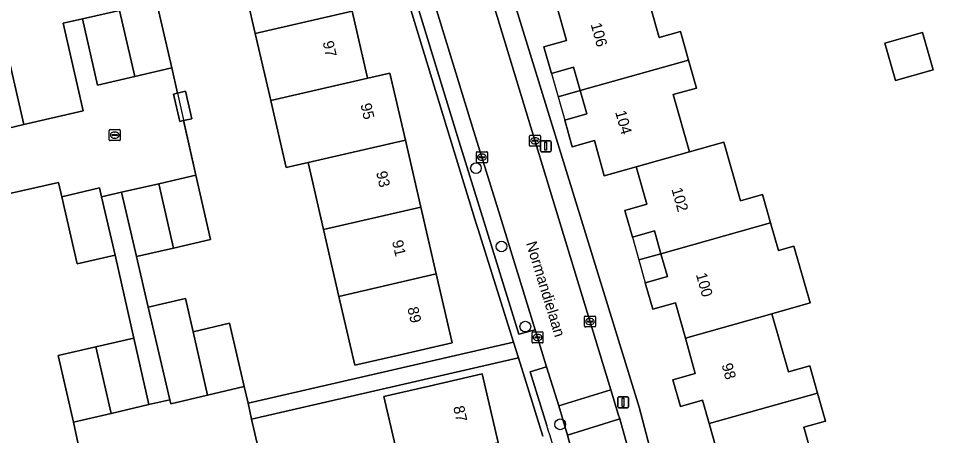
# Model space of a CAD drawing. Extents: x 158455 to 159797, y 387218 to 388672.
# Drawn here: x 159583.9 to 159668.4, y 388044.8 to 388082.9 of the extents above; entities that cross this region are included whole.
import ezdxf

# ---------------------------------------------------------------- set-up
doc = ezdxf.new("R2010")
doc.units = 0
for name, color, linetype in [('IMGEO_Boom', 7, 'Continuous'), ('IMGEO_Erf', 7, 'Continuous'), ('IMGEO_Hek', 7, 'Continuous'), ('IMGEO_Kolk', 7, 'Continuous'), ('IMGEO_Lichtmast', 7, 'Continuous'), ('IMGEO_Muur', 7, 'Continuous'), ('IMGEO_Openbare_ruimte_label', 7, 'Continuous'), ('IMGEO_Pand', 7, 'Continuous'), ('IMGEO_Pand_nummerreeks', 7, 'Continuous'), ('IMGEO_Pand_overbouw', 7, 'Continuous'), ('IMGEO_Parkeervlak_open', 7, 'Continuous'), ('IMGEO_Rijbaan_lokaal_open', 7, 'Continuous'), ('IMGEO_Voetpad_open', 7, 'Continuous')]:
    doc.layers.add(name, color=color, linetype=linetype)

msp = doc.modelspace()

# ---------------------------------------------------------------- linework, layer by layer
at = {"layer": 'IMGEO_Boom'}
for centre in [(159625.755, 388069.222), (159628.09, 388062.059), (159630.265, 388054.732), (159633.456, 388045.792)]:
    msp.add_circle(centre, 0.489, dxfattribs=at)
at = {"layer": 'IMGEO_Erf'}
for points in [[(159670.155, 388080.784), (159664.44, 388101.345), (159654.225, 388098.407), (159647.926, 388121.497), (159645.594, 388122.775), (159622.242, 388116.272), (159620.708, 388113.103), (159620.626, 388112.926), (159627.656, 388089.603), (159634.642, 388066.925), (159640.666, 388047.367), (159642.101, 388041.909), (159643.295, 388036.393), (159645.021, 388026.758), (159648.211, 388000), (159648.467, 387997.852), (159652.749, 387995.273), (159667.687, 387999.507), (159677.721, 388002.351)], [(159596.565, 388084.439), (159597.958, 388078.391), (159598.471, 388076.087), (159599.199, 388076.255), (159599.777, 388073.742), (159599.032, 388073.571), (159600.143, 388068.581), (159601.498, 388062.694), (159598.112, 388061.914), (159594.727, 388061.135), (159595.797, 388056.511), (159599.2, 388057.309), (159599.915, 388054.258), (159603.218, 388055.032), (159604.575, 388049.243), (159604.923, 388047.722), (159629.185, 388053.312), (159625.928, 388063.697), (159625.787, 388064.159), (159613.823, 388103.277)], [(159614.452, 388083.573), (159615.824, 388077.612), (159615.862, 388077.449), (159617.898, 388077.917), (159619.308, 388071.792), (159620.718, 388065.668), (159622.128, 388059.543), (159623.575, 388053.255), (159618.703, 388052.133), (159614.679, 388051.207), (159613.232, 388057.496), (159611.822, 388063.621), (159610.412, 388069.744), (159608.408, 388069.283), (159607.03, 388075.272), (159606.998, 388075.409), (159605.589, 388081.534), (159604.179, 388087.659)], [(159641.098, 388086.14), (159642.498, 388081.183), (159644.442, 388081.732), (159645.182, 388079.11), (159645.906, 388076.545), (159643.792, 388075.948), (159645.267, 388070.727), (159648.408, 388071.612), (159649.923, 388066.25), (159651.949, 388066.822), (159652.683, 388064.226), (159653.397, 388061.698), (159654.814, 388062.098), (159656.284, 388056.894), (159652.808, 388055.912), (159654.31, 388050.592), (159656.268, 388051.146), (159656.971, 388048.656), (159657.694, 388046.096), (159655.732, 388045.542), (159657.221, 388040.269)], [(159647.686, 388043.71), (159647.079, 388045.86), (159646.472, 388048.011), (159644.439, 388047.437), (159643.751, 388049.873), (159645.801, 388050.453), (159644.891, 388053.675), (159643.981, 388056.896), (159641.913, 388056.312), (159641.229, 388058.735), (159643.246, 388059.305), (159642.655, 388061.398), (159642.064, 388063.488), (159640.057, 388062.921), (159639.369, 388065.357), (159641.369, 388065.922), (159640.428, 388069.255), (159640.4, 388069.355), (159637.481, 388068.533), (159636.575, 388071.742), (159634.56, 388071.173), (159633.872, 388073.61), (159635.881, 388074.178), (159635.277, 388076.318), (159634.674, 388078.453), (159632.656, 388077.883), (159631.965, 388080.332), (159634.027, 388080.915), (159633.082, 388084.258)], [(159576.063, 388077.731), (159579.55, 388078.533), (159583.033, 388079.335), (159584.444, 388073.204), (159589.843, 388074.453), (159588.033, 388082.477), (159589.782, 388082.878), (159593.172, 388083.658)], [(159575.64, 388016.711), (159593.608, 388020.825), (159591.784, 388028.749), (159595.726, 388029.657), (159594.992, 388032.381), (159588.866, 388030.971), (159588.049, 388034.521), (159587.292, 388037.807), (159590.566, 388038.56), (159588.97, 388046.003), (159587.571, 388052.084), (159591.022, 388052.878), (159594.474, 388053.673), (159592.771, 388061.268), (159589.307, 388060.471), (159587.893, 388066.613), (159587.6, 388067.902), (159576.205, 388065.361)], [(159631.878, 388044.723), (159629.631, 388051.888), (159605.255, 388046.272), (159606.364, 388041.43)], [(159620.204, 388035.93), (159617.473, 388035.301), (159616.064, 388041.424), (159618.794, 388042.053), (159617.347, 388048.339), (159621.463, 388049.287), (159626.335, 388050.408), (159627.782, 388044.122), (159629.192, 388037.999), (159630.602, 388031.873), (159632.05, 388025.584), (159635.763, 388026.44), (159635.761, 388026.46)]]:
    msp.add_lwpolyline(points, dxfattribs=at)
msp.add_lwpolyline([(159663.132, 388080.652), (159666.578, 388081.623), (159667.535, 388078.224), (159664.09, 388077.253)], close=True, dxfattribs=at)
at = {"layer": 'IMGEO_Hek'}
msp.add_lwpolyline([(159576.205, 388065.361), (159587.6, 388067.902), (159587.893, 388066.613)], dxfattribs=at)
at = {"layer": 'IMGEO_Kolk'}
for p, q in [((159592.319, 388072.745), (159593.171, 388072.745)), ((159592.244, 388071.819), (159592.244, 388072.671)), ((159592.503, 388072.239), (159592.503, 388072.251)), ((159592.941, 388072.202), (159592.543, 388072.202)), ((159592.546, 388072.288), (159592.944, 388072.288)), ((159592.755, 388071.965), (159592.73, 388071.965)), ((159592.732, 388072.525), (159592.757, 388072.525)), ((159592.987, 388072.251), (159592.987, 388072.239)), ((159593.245, 388072.671), (159593.245, 388071.819)), ((159630.648, 388071.302), (159630.648, 388072.154)), ((159630.723, 388072.228), (159631.575, 388072.228)), ((159631.136, 388072.008), (159631.161, 388072.008)), ((159631.649, 388072.154), (159631.649, 388071.302)), ((159593.171, 388071.745), (159592.319, 388071.745)), ((159631.575, 388071.228), (159630.723, 388071.228)), ((159630.907, 388071.722), (159630.907, 388071.734)), ((159631.345, 388071.685), (159630.947, 388071.685)), ((159630.95, 388071.771), (159631.348, 388071.771)), ((159631.159, 388071.448), (159631.134, 388071.448)), ((159631.391, 388071.734), (159631.391, 388071.722)), ((159625.795, 388069.8), (159625.795, 388070.652)), ((159625.87, 388070.726), (159626.722, 388070.726)), ((159626.054, 388070.22), (159626.054, 388070.232)), ((159626.492, 388070.183), (159626.094, 388070.183)), ((159626.097, 388070.269), (159626.495, 388070.269)), ((159626.283, 388070.506), (159626.308, 388070.506)), ((159626.538, 388070.232), (159626.538, 388070.22)), ((159626.796, 388070.652), (159626.796, 388069.8)), ((159626.722, 388069.726), (159625.87, 388069.726)), ((159626.306, 388069.946), (159626.281, 388069.946)), ((159635.683, 388054.769), (159635.683, 388055.621)), ((159635.758, 388055.695), (159636.61, 388055.695)), ((159635.942, 388055.189), (159635.942, 388055.201)), ((159636.38, 388055.152), (159635.982, 388055.152)), ((159635.985, 388055.238), (159636.383, 388055.238)), ((159636.171, 388055.475), (159636.196, 388055.475)), ((159636.426, 388055.201), (159636.426, 388055.189)), ((159636.684, 388055.621), (159636.684, 388054.769)), ((159630.88, 388053.312), (159630.88, 388054.164)), ((159630.955, 388054.238), (159631.807, 388054.238)), ((159631.881, 388054.164), (159631.881, 388053.312)), ((159636.61, 388054.695), (159635.758, 388054.695)), ((159636.194, 388054.915), (159636.169, 388054.915)), ((159631.139, 388053.732), (159631.139, 388053.744)), ((159631.577, 388053.695), (159631.179, 388053.695)), ((159631.182, 388053.781), (159631.58, 388053.781)), ((159631.391, 388053.458), (159631.366, 388053.458)), ((159631.368, 388054.018), (159631.393, 388054.018)), ((159631.623, 388053.744), (159631.623, 388053.732)), ((159631.807, 388053.238), (159630.955, 388053.238))]:
    msp.add_line(p, q, dxfattribs=at)
for points in [[(159592.319, 388072.745), (159593.171, 388072.745)], [(159592.244, 388071.819), (159592.244, 388072.671)], [(159593.245, 388072.671), (159593.245, 388071.819)], [(159630.648, 388071.302), (159630.648, 388072.154)], [(159630.723, 388072.228), (159631.575, 388072.228)], [(159631.649, 388072.154), (159631.649, 388071.302)], [(159593.171, 388071.745), (159592.319, 388071.745)], [(159631.575, 388071.228), (159630.723, 388071.228)], [(159625.795, 388069.8), (159625.795, 388070.652)], [(159625.87, 388070.726), (159626.722, 388070.726)], [(159626.796, 388070.652), (159626.796, 388069.8)], [(159626.722, 388069.726), (159625.87, 388069.726)], [(159635.683, 388054.769), (159635.683, 388055.621)], [(159635.758, 388055.695), (159636.61, 388055.695)], [(159636.684, 388055.621), (159636.684, 388054.769)], [(159630.88, 388053.312), (159630.88, 388054.164)], [(159630.955, 388054.238), (159631.807, 388054.238)], [(159631.881, 388054.164), (159631.881, 388053.312)], [(159636.61, 388054.695), (159635.758, 388054.695)], [(159631.807, 388053.238), (159630.955, 388053.238)]]:
    msp.add_lwpolyline(points, dxfattribs=at)
for centre, radius, start, end in [((159592.321, 388072.669), 0.0765, 91.55205, 178.44795), ((159592.321, 388072.669), 0.0765, 91.55205, 178.44795), ((159593.169, 388072.669), 0.0765, 1.55205, 88.44795), ((159593.169, 388072.669), 0.0765, 1.55205, 88.44795), ((159592.543, 388072.248), 0.0403, 85.87752, 175.75265), ((159592.54, 388072.238), 0.0366, 178.93798, 274.71019), ((159592.944, 388072.245), 0.043, 264.86636, 352.45326), ((159592.948, 388072.25), 0.0386, 1.73085, 96.63898), ((159630.725, 388072.152), 0.0765, 91.55205, 178.44795), ((159630.725, 388072.152), 0.0765, 91.55205, 178.44795), ((159631.573, 388072.152), 0.0765, 1.55205, 88.44795), ((159631.573, 388072.152), 0.0765, 1.55205, 88.44795), ((159592.321, 388071.821), 0.0765, 181.55205, 268.44795), ((159592.321, 388071.821), 0.0765, 181.55205, 268.44795), ((159593.169, 388071.821), 0.0765, 271.55205, 358.44795), ((159593.169, 388071.821), 0.0765, 271.55205, 358.44795), ((159630.725, 388071.304), 0.0765, 181.55205, 268.44795), ((159630.725, 388071.304), 0.0765, 181.55205, 268.44795), ((159630.947, 388071.731), 0.0403, 85.87752, 175.75265), ((159630.944, 388071.721), 0.0366, 178.93798, 274.71019), ((159631.348, 388071.728), 0.043, 264.86636, 352.45326), ((159631.352, 388071.733), 0.0386, 1.73085, 96.63898), ((159631.573, 388071.304), 0.0765, 271.55205, 358.44795), ((159631.573, 388071.304), 0.0765, 271.55205, 358.44795), ((159625.872, 388070.65), 0.0765, 91.55205, 178.44795), ((159625.872, 388070.65), 0.0765, 91.55205, 178.44795), ((159626.094, 388070.229), 0.0403, 85.87752, 175.75265), ((159626.091, 388070.219), 0.0366, 178.93798, 274.71019), ((159626.495, 388070.226), 0.043, 264.86636, 352.45326), ((159626.499, 388070.231), 0.0386, 1.73085, 96.63898), ((159626.72, 388070.65), 0.0765, 1.55205, 88.44795), ((159626.72, 388070.65), 0.0765, 1.55205, 88.44795), ((159625.872, 388069.802), 0.0765, 181.55205, 268.44795), ((159625.872, 388069.802), 0.0765, 181.55205, 268.44795), ((159626.72, 388069.802), 0.0765, 271.55205, 358.44795), ((159626.72, 388069.802), 0.0765, 271.55205, 358.44795), ((159635.76, 388055.619), 0.0765, 91.55205, 178.44795), ((159635.76, 388055.619), 0.0765, 91.55205, 178.44795), ((159635.982, 388055.198), 0.0403, 85.87752, 175.75265), ((159635.979, 388055.188), 0.0366, 178.93798, 274.71019), ((159636.383, 388055.195), 0.043, 264.86636, 352.45326), ((159636.387, 388055.2), 0.0386, 1.73085, 96.63898), ((159636.608, 388055.619), 0.0765, 1.55205, 88.44795), ((159636.608, 388055.619), 0.0765, 1.55205, 88.44795), ((159630.957, 388054.162), 0.0765, 91.55205, 178.44795), ((159630.957, 388054.162), 0.0765, 91.55205, 178.44795), ((159631.805, 388054.162), 0.0765, 1.55205, 88.44795), ((159631.805, 388054.162), 0.0765, 1.55205, 88.44795), ((159635.76, 388054.771), 0.0765, 181.55205, 268.44795), ((159635.76, 388054.771), 0.0765, 181.55205, 268.44795), ((159636.608, 388054.771), 0.0765, 271.55205, 358.44795), ((159636.608, 388054.771), 0.0765, 271.55205, 358.44795), ((159630.957, 388053.314), 0.0765, 181.55205, 268.44795), ((159630.957, 388053.314), 0.0765, 181.55205, 268.44795), ((159631.179, 388053.741), 0.0403, 85.87752, 175.75265), ((159631.176, 388053.731), 0.0366, 178.93798, 274.71019), ((159631.58, 388053.738), 0.043, 264.86636, 352.45326), ((159631.584, 388053.743), 0.0386, 1.73085, 96.63898), ((159631.805, 388053.314), 0.0765, 271.55205, 358.44795), ((159631.805, 388053.314), 0.0765, 271.55205, 358.44795)]:
    msp.add_arc(centre, radius, start, end, dxfattribs=at)
for centre, major_axis, ratio, start_param, end_param in [((159592.731, 388072.245), (-0.387, 0.002), 0.722429, 4.712389, 7.853982), ((159592.756, 388072.245), (-0.39, 0.002), 0.717154, 1.570796, 4.712389), ((159631.135, 388071.728), (-0.387, 0.002), 0.722429, 4.712389, 7.853982), ((159631.16, 388071.728), (-0.39, 0.002), 0.717154, 1.570796, 4.712389), ((159626.282, 388070.226), (-0.387, 0.002), 0.722429, 4.712389, 7.853982), ((159626.307, 388070.226), (-0.39, 0.002), 0.717154, 1.570796, 4.712389), ((159636.17, 388055.195), (-0.387, 0.002), 0.722429, 4.712389, 7.853982), ((159636.195, 388055.195), (-0.39, 0.002), 0.717154, 1.570796, 4.712389), ((159631.367, 388053.738), (-0.387, 0.002), 0.722429, 4.712389, 7.853982), ((159631.392, 388053.738), (-0.39, 0.002), 0.717154, 1.570796, 4.712389)]:
    msp.add_ellipse(centre, major_axis=major_axis, ratio=ratio, start_param=start_param, end_param=end_param, dxfattribs=at)
at = {"layer": 'IMGEO_Lichtmast'}
for p, q in [((159631.641, 388070.831), (159631.641, 388071.631)), ((159631.641, 388071.631), (159631.641, 388070.831)), ((159631.741, 388071.731), (159632.531, 388071.731)), ((159632.531, 388071.731), (159631.741, 388071.731)), ((159632.631, 388071.631), (159632.631, 388070.831)), ((159632.631, 388070.831), (159632.631, 388071.631)), ((159632.531, 388070.731), (159631.741, 388070.731)), ((159631.741, 388070.731), (159632.531, 388070.731)), ((159638.811, 388048.302), (159639.601, 388048.302)), ((159639.601, 388048.302), (159638.811, 388048.302)), ((159638.711, 388047.402), (159638.711, 388048.202)), ((159638.711, 388048.202), (159638.711, 388047.402)), ((159639.701, 388048.202), (159639.701, 388047.402)), ((159639.701, 388047.402), (159639.701, 388048.202)), ((159639.601, 388047.302), (159638.811, 388047.302)), ((159638.811, 388047.302), (159639.601, 388047.302))]:
    msp.add_line(p, q, dxfattribs=at)
for points in [[(159632.061, 388071.606), (159632.211, 388071.606), (159632.211, 388070.856), (159632.061, 388070.856), (159632.061, 388071.606)], [(159639.131, 388048.177), (159639.281, 388048.177), (159639.281, 388047.427), (159639.131, 388047.427), (159639.131, 388048.177)]]:
    msp.add_lwpolyline(points, dxfattribs=at)
for centre, start, end in [((159631.741, 388071.631), 90, 180), ((159631.741, 388071.631), 90, 180), ((159632.531, 388071.631), 0, 90), ((159632.531, 388071.631), 360, 90), ((159631.741, 388070.831), 180, 270), ((159631.741, 388070.831), 180, 270), ((159632.531, 388070.831), 270, 0), ((159632.531, 388070.831), 270, 0), ((159638.811, 388048.202), 90, 180), ((159638.811, 388048.202), 90, 180), ((159639.601, 388048.202), 0, 90), ((159639.601, 388048.202), 360, 90), ((159638.811, 388047.402), 180, 270), ((159638.811, 388047.402), 180, 270), ((159639.601, 388047.402), 270, 0), ((159639.601, 388047.402), 270, 0)]:
    msp.add_arc(centre, 0.1, start, end, dxfattribs=at)
at = {"layer": 'IMGEO_Muur'}
for points in [[(159584.444, 388073.204), (159589.843, 388074.453), (159588.033, 388082.477), (159589.782, 388082.878)], [(159597.958, 388078.391), (159600.143, 388068.581)], [(159588.97, 388046.003), (159590.566, 388038.56)]]:
    msp.add_lwpolyline(points, dxfattribs=at)
at = {"layer": 'IMGEO_Pand'}
for points in [[(159613.042, 388089.698), (159604.179, 388087.659), (159605.589, 388081.534), (159614.452, 388083.573)], [(159633.082, 388084.258), (159634.027, 388080.915), (159631.965, 388080.332), (159632.656, 388077.883), (159634.674, 388078.453), (159635.277, 388076.318), (159645.182, 388079.11), (159644.442, 388081.732), (159642.498, 388081.183), (159641.098, 388086.14), (159640.997, 388086.496)], [(159594.568, 388077.611), (159597.958, 388078.391), (159596.565, 388084.439), (159593.172, 388083.658)], [(159594.568, 388077.611), (159593.172, 388083.658), (159589.782, 388082.878), (159591.175, 388076.83)], [(159614.452, 388083.573), (159605.589, 388081.534), (159606.998, 388075.409), (159615.862, 388077.449), (159615.824, 388077.612)], [(159663.132, 388080.652), (159664.09, 388077.253), (159667.535, 388078.224), (159666.578, 388081.623)], [(159579.55, 388078.533), (159580.96, 388072.402), (159584.444, 388073.204), (159583.033, 388079.335)], [(159645.906, 388076.545), (159645.182, 388079.11), (159635.277, 388076.318), (159635.881, 388074.178), (159633.872, 388073.61), (159634.56, 388071.173), (159636.575, 388071.742), (159637.481, 388068.533), (159640.4, 388069.355), (159645.267, 388070.727), (159643.792, 388075.948)], [(159617.898, 388077.917), (159615.862, 388077.449), (159606.998, 388075.409), (159607.03, 388075.272), (159608.408, 388069.283), (159610.412, 388069.744), (159619.308, 388071.792)], [(159598.471, 388076.087), (159598.099, 388076.001), (159598.677, 388073.489), (159599.032, 388073.571), (159599.777, 388073.742), (159599.199, 388076.255)], [(159610.412, 388069.744), (159611.822, 388063.621), (159620.718, 388065.668), (159619.308, 388071.792)], [(159648.408, 388071.612), (159645.267, 388070.727), (159640.4, 388069.355), (159640.428, 388069.255), (159641.369, 388065.922), (159639.369, 388065.357), (159640.057, 388062.921), (159642.064, 388063.488), (159642.655, 388061.398), (159652.683, 388064.226), (159651.949, 388066.822), (159649.923, 388066.25)], [(159596.757, 388067.801), (159598.112, 388061.914), (159601.498, 388062.694), (159600.143, 388068.581)], [(159596.757, 388067.801), (159593.372, 388067.022), (159594.727, 388061.135), (159598.112, 388061.914)], [(159592.771, 388061.268), (159591.544, 388066.6), (159591.357, 388067.411), (159587.893, 388066.613), (159589.307, 388060.471)], [(159622.128, 388059.543), (159620.718, 388065.668), (159611.822, 388063.621), (159613.232, 388057.496)], [(159653.397, 388061.698), (159652.683, 388064.226), (159642.655, 388061.398), (159643.246, 388059.305), (159641.229, 388058.735), (159641.913, 388056.312), (159643.981, 388056.896), (159644.891, 388053.675), (159652.808, 388055.912), (159656.284, 388056.894), (159654.814, 388062.098)], [(159622.128, 388059.543), (159613.232, 388057.496), (159614.679, 388051.207), (159618.703, 388052.133), (159623.575, 388053.255)], [(159599.915, 388054.258), (159599.2, 388057.309), (159595.797, 388056.511), (159597.785, 388048.032), (159597.87, 388047.671), (159601.222, 388048.457)], [(159656.971, 388048.656), (159656.268, 388051.146), (159654.31, 388050.592), (159652.808, 388055.912), (159644.891, 388053.675), (159645.801, 388050.453), (159643.751, 388049.873), (159644.439, 388047.437), (159646.472, 388048.011), (159647.079, 388045.86)], [(159599.915, 388054.258), (159601.222, 388048.457), (159604.575, 388049.243), (159603.218, 388055.032)], [(159592.422, 388046.798), (159595.873, 388047.592), (159594.474, 388053.673), (159591.022, 388052.878)], [(159592.422, 388046.798), (159591.022, 388052.878), (159587.571, 388052.084), (159588.97, 388046.003)], [(159618.794, 388042.053), (159627.782, 388044.122), (159626.335, 388050.408), (159621.463, 388049.287), (159617.347, 388048.339)], [(159656.971, 388048.656), (159647.079, 388045.86), (159647.686, 388043.71), (159645.669, 388043.14), (159646.349, 388040.734), (159648.323, 388041.292), (159649.247, 388038.02), (159657.221, 388040.269), (159655.732, 388045.542), (159657.694, 388046.096)]]:
    msp.add_lwpolyline(points, close=True, dxfattribs=at)
at = {"layer": 'IMGEO_Pand_overbouw'}
for points in [[(159634.674, 388078.453), (159632.656, 388077.883), (159633.263, 388075.75), (159635.277, 388076.318)], [(159635.277, 388076.318), (159633.263, 388075.75), (159633.872, 388073.61), (159635.881, 388074.178)], [(159642.064, 388063.488), (159640.057, 388062.921), (159640.642, 388060.83), (159642.655, 388061.398)], [(159642.655, 388061.398), (159640.642, 388060.83), (159641.229, 388058.735), (159643.246, 388059.305)]]:
    msp.add_lwpolyline(points, close=True, dxfattribs=at)
at = {"layer": 'IMGEO_Parkeervlak_open'}
msp.add_lwpolyline([(159629.658, 388054.029), (159631.16, 388054.451), (159627.957, 388064.837), (159625.568, 388072.583), (159616.273, 388102.919), (159614.796, 388102.412), (159624.077, 388072.125), (159626.468, 388064.372)], close=True, dxfattribs=at)
msp.add_lwpolyline([(159635.746, 388038.81), (159634.131, 388044.812), (159633.723, 388046.141), (159633.313, 388047.471), (159632.211, 388051.043), (159630.719, 388050.588), (159632.227, 388045.698)], dxfattribs=at)
msp.add_arc((159530.019, 388013.582), 107.135, 13.63389, 17.44361, dxfattribs=at)
at = {"layer": 'IMGEO_Rijbaan_lokaal_open'}
for points in [[(159627.475, 388083.792), (159619.965, 388108.366), (159615.011, 388107.038), (159616.273, 388102.919), (159625.568, 388072.583), (159627.957, 388064.837), (159631.16, 388054.451), (159632.211, 388051.043), (159633.313, 388047.471), (159638.088, 388048.944), (159632.788, 388066.346)], [(159638.088, 388048.944), (159633.313, 388047.471), (159633.723, 388046.141), (159634.131, 388044.812), (159638.89, 388046.281), (159638.763, 388046.729)]]:
    msp.add_lwpolyline(points, close=True, dxfattribs=at)
for points in [[(159576.205, 388065.361), (159587.6, 388067.902), (159587.893, 388066.613), (159591.357, 388067.411), (159591.544, 388066.6), (159593.372, 388067.022), (159596.757, 388067.801), (159600.143, 388068.581), (159599.032, 388073.571), (159598.677, 388073.489), (159598.099, 388076.001), (159598.471, 388076.087), (159597.958, 388078.391), (159594.568, 388077.611), (159591.175, 388076.83), (159589.782, 388082.878), (159588.033, 388082.477), (159589.843, 388074.453), (159584.444, 388073.204), (159580.96, 388072.402)], [(159599.626, 388039.857), (159605.518, 388041.214), (159606.364, 388041.43), (159605.255, 388046.272), (159604.923, 388047.722), (159604.575, 388049.243), (159601.222, 388048.457), (159597.87, 388047.671), (159597.785, 388048.032), (159595.873, 388047.592), (159592.422, 388046.798), (159588.97, 388046.003), (159590.566, 388038.56), (159593.419, 388039.217), (159594.17, 388035.954), (159594.992, 388032.381), (159595.726, 388029.657), (159596.95, 388024.339)], [(159646.468, 387997.6), (159646.407, 387998.559), (159646.239, 388000), (159643.987, 388019.299), (159642.977, 388027.399), (159642.664, 388029.646), (159642.302, 388031.912), (159641.755, 388034.507), (159641.356, 388036.513), (159640.821, 388039.009), (159640.143, 388041.702), (159639.603, 388043.767), (159638.89, 388046.281), (159634.131, 388044.812), (159635.746, 388038.81)]]:
    msp.add_lwpolyline(points, dxfattribs=at)
at = {"layer": 'IMGEO_Voetpad_open'}
for points in [[(159632.227, 388045.698), (159630.719, 388050.588), (159632.211, 388051.043), (159631.16, 388054.451), (159629.658, 388054.029), (159626.468, 388064.372), (159624.077, 388072.125), (159614.796, 388102.412), (159616.273, 388102.919), (159615.011, 388107.038), (159610.914, 388105.221)], [(159613.823, 388103.277), (159625.787, 388064.159), (159625.928, 388063.697), (159629.185, 388053.312), (159629.631, 388051.888), (159631.878, 388044.723)], [(159642.101, 388041.909), (159640.666, 388047.367), (159634.642, 388066.925), (159627.656, 388089.603)], [(159627.475, 388083.792), (159632.788, 388066.346), (159638.088, 388048.944), (159638.763, 388046.729), (159638.89, 388046.281), (159639.603, 388043.767)]]:
    msp.add_lwpolyline(points, dxfattribs=at)
for points in [[(159594.727, 388061.135), (159593.372, 388067.022), (159591.544, 388066.6), (159592.771, 388061.268), (159594.474, 388053.673), (159595.873, 388047.592), (159597.785, 388048.032), (159595.797, 388056.511)], [(159629.631, 388051.888), (159629.185, 388053.312), (159604.923, 388047.722), (159605.255, 388046.272)]]:
    msp.add_lwpolyline(points, close=True, dxfattribs=at)
msp.add_arc((159530.019, 388013.582), 107.135, 13.63389, 17.44361, dxfattribs=at)

# ---------------------------------------------------------------- texts
at = {"layer": 'IMGEO_Openbare_ruimte_label'}
msp.add_text('Normandielaan', height=1, rotation=287.14904, dxfattribs=at).set_placement((159630.313, 388062.356))
at = {"layer": 'IMGEO_Pand_nummerreeks'}
for s, rotation, p in [('106', 285.63008, (159636.224, 388082.38)), ('97', 282.96582, (159611.736, 388080.747)), ('95', 282.96009, (159615.193, 388075.046)), ('104', 285.63008, (159638.468, 388074.36)), ('93', 282.96208, (159616.622, 388068.84)), ('102', 285.98531, (159643.612, 388067.293)), ('91', 282.96208, (159618.075, 388062.524)), ('100', 285.98531, (159645.844, 388059.498)), ('89', 282.96208, (159619.479, 388056.428)), ('98', 285.62645, (159648.19, 388051.233)), ('87', 282.96478, (159623.667, 388047.374))]:
    msp.add_text(s, height=1, rotation=rotation, dxfattribs=at).set_placement(p)

doc.saveas('drawing.dxf')
